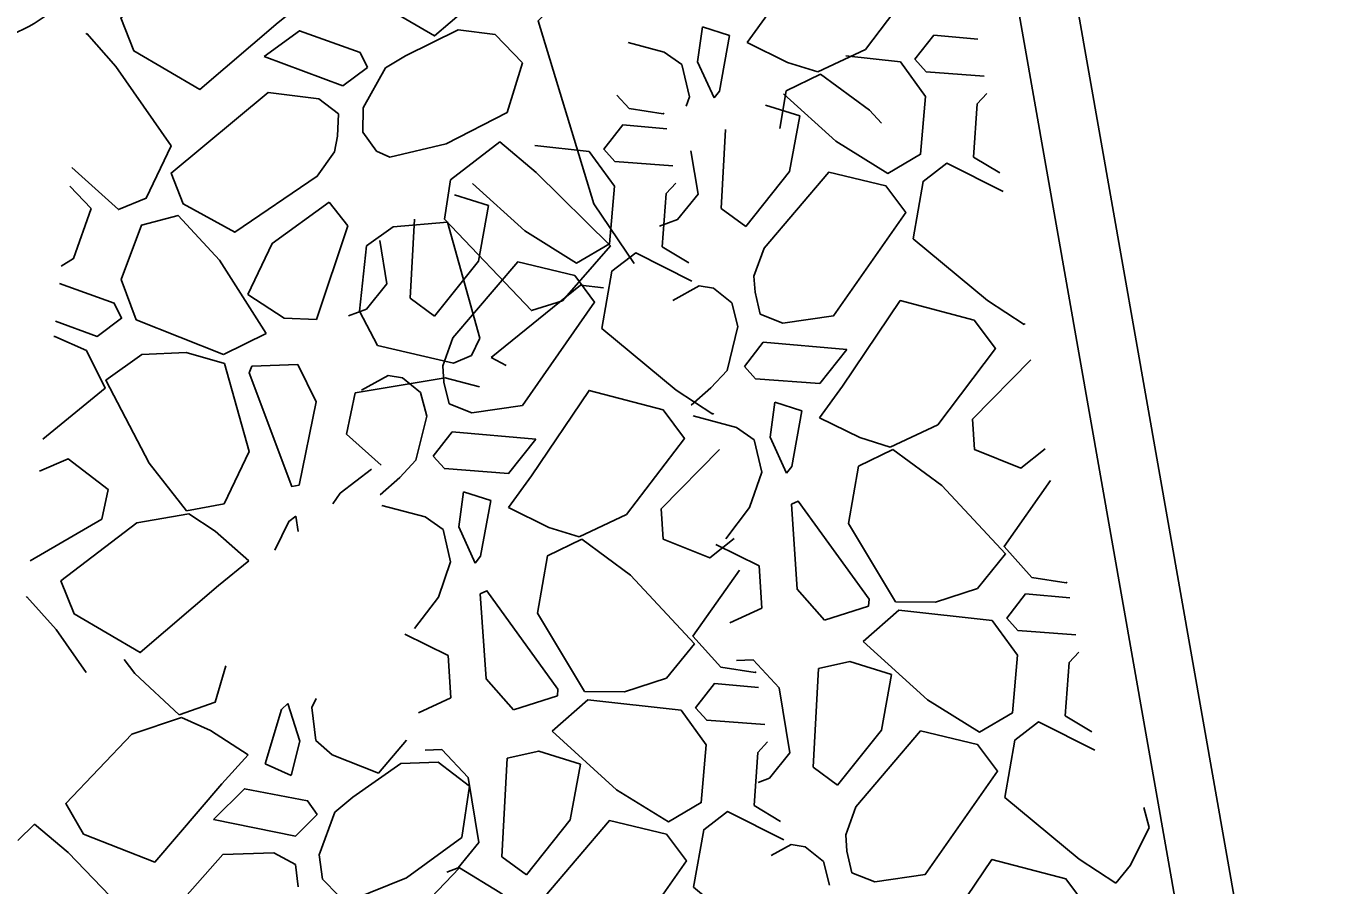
# Model space of a CAD drawing. Extents: x 3040896 to 3051146, y 687568 to 732976.
# Drawn here: x 3043950.76 to 3043974.98, y 722091.42 to 722107.49 of the extents above; entities that cross this region are included whole.
import ezdxf

# ---------------------------------------------------------------- set-up
doc = ezdxf.new("R2010")
doc.units = 0
for name, color, linetype in [('Default', 7, 'Continuous'), ('Exist DTM Breakline Cogo Point CELL', 7, 'Continuous'), ('Exist Horizontal Alignment', 7, 'Continuous'), ('Exist Other Culture Area Outline Cogo Point CELL', 7, 'Continuous'), ('Exist Right of Way Line', 7, 'Continuous'), ('Exist Structure Major Bridge WW', 7, 'Continuous')]:
    doc.layers.add(name, color=color, linetype=linetype)

# ---------------------------------------------------------------- blocks, each defined once
blk = doc.blocks.new('EXIST DTM BREAKLINE COGO POINT')
at = {"layer": 'Exist DTM Breakline Cogo Point CELL'}
blk.add_lwpolyline([(0, 0.06), (0, -0.06), (0, 0), (0.06, 0), (-0.06, 0)], dxfattribs=at)
blk.add_circle((0, 0), 0.04688, dxfattribs=at)

msp = doc.modelspace()

# ---------------------------------------------------------------- linework, layer by layer
at = {"layer": 'Default'}
for p, q in [((3043951.882, 722107.332), (3043951.898, 722107.343)), ((3043958.846, 722107.415), (3043957.864, 722106.93)), ((3043963.329, 722106.815), (3043963.417, 722107.468)), ((3043963.417, 722107.468), (3043963.926, 722107.308)), ((3043965.013, 722106.806), (3043964.258, 722107.177)), ((3043955.22, 722106.917), (3043956.691, 722106.37)), ((3043957.864, 722106.93), (3043957.485, 722106.701)), ((3043963.035, 722106.767), (3043962.701, 722107)), ((3043963.635, 722106.14), (3043963.329, 722106.815)), ((3043966.468, 722107.045), (3043965.578, 722106.626)), ((3043966.102, 722106.929), (3043967.123, 722106.818)), ((3043956.691, 722106.37), (3043957.152, 722106.712)), ((3043957.485, 722106.701), (3043957.071, 722105.957)), ((3043963.176, 722106.163), (3043963.035, 722106.767)), ((3043965.578, 722106.626), (3043965.013, 722106.806)), ((3043963.115, 722105.988), (3043963.176, 722106.163)), ((3043956.607, 722105.846), (3043956.591, 722105.428)), ((3043957.071, 722105.957), (3043957.064, 722105.502)), ((3043962.686, 722105.845), (3043962.045, 722105.941)), ((3043962.705, 722105.854), (3043962.686, 722105.845)), ((3043956.591, 722105.428), (3043956.531, 722105.13)), ((3043957.064, 722105.502), (3043957.32, 722105.144)), ((3043963.772, 722104.072), (3043963.852, 722105.55)), ((3043957.32, 722105.144), (3043957.567, 722105.035)), ((3043957.567, 722105.035), (3043958.62, 722105.285)), ((3043960.28, 722105.252), (3043961.301, 722105.141)), ((3043963.338, 722104.34), (3043963.204, 722105.154)), ((3043968.987, 722104.737), (3043968.491, 722105.033)), ((3043951.58, 722104.492), (3043951.98, 722104.075)), ((3043956.432, 722104.193), (3043956.785, 722103.749)), ((3043964.23, 722103.738), (3043963.772, 722104.072)), ((3043956.785, 722103.749), (3043956.198, 722101.995)), ((3043957.949, 722102.394), (3043958.029, 722103.873)), ((3043957.515, 722102.663), (3043957.382, 722103.476)), ((3043957.132, 722103.375), (3043957.002, 722102.149)), ((3043963.165, 722103.059), (3043962.668, 722103.356)), ((3043964.405, 722102.505), (3043964.383, 722102.808)), ((3043963.359, 722102.624), (3043962.862, 722102.351)), ((3043963.626, 722102.585), (3043963.359, 722102.624)), ((3043963.968, 722102.308), (3043963.626, 722102.585)), ((3043964.5, 722102.097), (3043964.405, 722102.505)), ((3043958.407, 722102.06), (3043957.949, 722102.394)), ((3043964.082, 722101.867), (3043963.968, 722102.308)), ((3043954.458, 722101.344), (3043952.824, 722101.991)), ((3043957.335, 722101.512), (3043957.002, 722102.149)), ((3043955.255, 722101.733), (3043954.458, 722101.344)), ((3043963.88, 722101.04), (3043964.082, 722101.867)), ((3043969.45, 722101.919), (3043969.438, 722101.904)), ((3043951.281, 722101.676), (3043951.302, 722101.68)), ((3043951.302, 722101.68), (3043951.894, 722101.417)), ((3043957.335, 722101.512), (3043958.76, 722101.177)), ((3043964.558, 722101.57), (3043964.205, 722101.118)), ((3043966.121, 722101.433), (3043964.558, 722101.57)), ((3043952.928, 722101.34), (3043953.757, 722101.377)), ((3043953.757, 722101.377), (3043954.476, 722101.176)), ((3043958.76, 722101.177), (3043959.099, 722101.324)), ((3043959.463, 722101.286), (3043959.747, 722101.134)), ((3043968.47, 722100.131), (3043969.562, 722101.241)), ((3043954.985, 722101.122), (3043955.847, 722101.155)), ((3043955.847, 722101.155), (3043956.187, 722100.456)), ((3043958.582, 722100.827), (3043958.56, 722101.13)), ((3043963.576, 722100.718), (3043963.88, 722101.04)), ((3043956.919, 722100.627), (3043958.606, 722100.904)), ((3043957.536, 722100.946), (3043957.039, 722100.674)), ((3043957.804, 722100.907), (3043957.536, 722100.946)), ((3043958.145, 722100.63), (3043957.804, 722100.907)), ((3043958.677, 722100.42), (3043958.582, 722100.827)), ((3043958.606, 722100.904), (3043959.245, 722100.734)), ((3043956.758, 722099.851), (3043956.919, 722100.627)), ((3043958.259, 722100.189), (3043958.145, 722100.63)), ((3043963.209, 722100.392), (3043963.576, 722100.718)), ((3043956.187, 722100.456), (3043955.869, 722098.896)), ((3043964.683, 722099.794), (3043964.771, 722100.448)), ((3043964.771, 722100.448), (3043965.28, 722100.288)), ((3043958.058, 722099.362), (3043958.259, 722100.189)), ((3043963.628, 722100.242), (3043963.615, 722100.227)), ((3043966.367, 722099.786), (3043965.611, 722100.157)), ((3043957.409, 722099.271), (3043956.758, 722099.851)), ((3043958.736, 722099.892), (3043958.382, 722099.441)), ((3043960.299, 722099.755), (3043958.736, 722099.892)), ((3043964.389, 722099.746), (3043964.054, 722099.979)), ((3043964.989, 722099.119), (3043964.683, 722099.794)), ((3043966.932, 722099.606), (3043966.367, 722099.786)), ((3043967.821, 722100.025), (3043966.932, 722099.606)), ((3043962.648, 722098.454), (3043963.739, 722099.564)), ((3043964.53, 722099.143), (3043964.389, 722099.746)), ((3043957.753, 722099.041), (3043958.058, 722099.362)), ((3043956.64, 722098.747), (3043957.226, 722099.195)), ((3043964.3, 722098.482), (3043964.53, 722099.143)), ((3043957.386, 722098.714), (3043957.753, 722099.041)), ((3043956.64, 722098.747), (3043956.505, 722098.55)), ((3043958.861, 722098.117), (3043958.948, 722098.77)), ((3043958.948, 722098.77), (3043959.458, 722098.61)), ((3043952.836, 722098.194), (3043953.805, 722098.362)), ((3043953.805, 722098.362), (3043954.302, 722098.038)), ((3043960.544, 722098.108), (3043959.789, 722098.479)), ((3043961.999, 722098.347), (3043961.109, 722097.928)), ((3043964.3, 722098.482), (3043963.855, 722097.894)), ((3043965.192, 722096.954), (3043965.084, 722098.543)), ((3043952.182, 722098.264), (3043950.835, 722097.483)), ((3043955.807, 722098.315), (3043955.852, 722098.03)), ((3043958.566, 722098.068), (3043958.232, 722098.302)), ((3043959.166, 722097.441), (3043958.861, 722098.117)), ((3043961.109, 722097.928), (3043960.544, 722098.108)), ((3043954.302, 722098.038), (3043954.932, 722097.48)), ((3043958.707, 722097.465), (3043958.566, 722098.068)), ((3043958.478, 722096.804), (3043958.707, 722097.465)), ((3043964.481, 722097.386), (3043964.53, 722096.595)), ((3043970.226, 722097.072), (3043969.585, 722097.168)), ((3043965.705, 722096.371), (3043965.192, 722096.954)), ((3043968.568, 722096.967), (3043967.779, 722096.711)), ((3043970.245, 722097.081), (3043970.226, 722097.072)), ((3043950.763, 722096.8), (3043950.778, 722096.811)), ((3043958.478, 722096.804), (3043958.032, 722096.216)), ((3043959.369, 722095.277), (3043959.261, 722096.865)), ((3043967.779, 722096.711), (3043967.032, 722096.715)), ((3043964.53, 722096.595), (3043963.931, 722096.319)), ((3043966.527, 722096.632), (3043965.705, 722096.371)), ((3043966.428, 722095.971), (3043967.094, 722096.557)), ((3043967.094, 722096.557), (3043968.841, 722096.367)), ((3043958.658, 722095.708), (3043958.708, 722094.917)), ((3043964.403, 722095.394), (3043963.762, 722095.49)), ((3043964.365, 722095.632), (3043964.054, 722095.62)), ((3043964.365, 722095.632), (3043964.855, 722095.106)), ((3043965.489, 722093.62), (3043965.589, 722095.468)), ((3043959.883, 722094.693), (3043959.369, 722095.277)), ((3043962.746, 722095.289), (3043961.957, 722095.034)), ((3043964.423, 722095.403), (3043964.403, 722095.394)), ((3043960.704, 722094.954), (3043959.883, 722094.693)), ((3043961.957, 722095.034), (3043961.209, 722095.037)), ((3043965.055, 722093.889), (3043964.855, 722095.106)), ((3043955.657, 722094.813), (3043955.884, 722094.108)), ((3043956.191, 722094.905), (3043956.111, 722094.738)), ((3043956.111, 722094.738), (3043956.182, 722094.122)), ((3043958.708, 722094.917), (3043958.108, 722094.641)), ((3043960.606, 722094.293), (3043961.272, 722094.879)), ((3043961.272, 722094.879), (3043963.018, 722094.689)), ((3043952.74, 722094.237), (3043953.671, 722094.552)), ((3043953.671, 722094.552), (3043954.212, 722094.308)), ((3043970.704, 722094.286), (3043970.208, 722094.582)), ((3043954.212, 722094.308), (3043954.92, 722093.854)), ((3043955.884, 722094.108), (3043955.722, 722093.469)), ((3043956.182, 722094.122), (3043956.487, 722093.852)), ((3043958.542, 722093.954), (3043958.232, 722093.942)), ((3043958.542, 722093.954), (3043959.033, 722093.428)), ((3043959.666, 722091.943), (3043959.766, 722093.79)), ((3043955.722, 722093.469), (3043955.234, 722093.686)), ((3043957.774, 722093.693), (3043956.878, 722093.063)), ((3043965.947, 722093.287), (3043965.489, 722093.62)), ((3043959.233, 722092.211), (3043959.033, 722093.428)), ((3043956.878, 722093.063), (3043956.539, 722092.779)), ((3043956.539, 722092.779), (3043956.245, 722091.98)), ((3043964.882, 722092.608), (3043964.386, 722092.904)), ((3043950.609, 722092.252), (3043950.919, 722092.554)), ((3043954.268, 722092.644), (3043955.805, 722092.33)), ((3043955.805, 722092.33), (3043956.208, 722092.738)), ((3043966.122, 722092.054), (3043966.1, 722092.357)), ((3043965.076, 722092.173), (3043964.702, 722091.968)), ((3043965.344, 722092.134), (3043965.076, 722092.173)), ((3043965.685, 722091.857), (3043965.344, 722092.134)), ((3043966.217, 722091.646), (3043966.122, 722092.054)), ((3043955.803, 722091.799), (3043955.851, 722091.383)), ((3043956.245, 722091.98), (3043956.308, 722091.529)), ((3043960.125, 722091.609), (3043959.666, 722091.943)), ((3043965.799, 722091.416), (3043965.685, 722091.857)), ((3043956.876, 722091.145), (3043957.878, 722091.554)), ((3043971.429, 722091.789), (3043971.155, 722091.453)), ((3043956.308, 722091.529), (3043956.615, 722091.215))]:
    msp.add_line(p, q, dxfattribs=at)
for points in [[(3043964.258, 722107.177), (3043964.687, 722107.773), (3043965.765, 722109.37), (3043967.15, 722109.003), (3043967.549, 722108.472), (3043966.468, 722107.045)], [(3043960.441, 722109.013), (3043959.869, 722108.554), (3043958.405, 722107.3), (3043957.599, 722107.77)], [(3043956.051, 722108.012), (3043955.479, 722107.552), (3043954.015, 722106.299), (3043952.778, 722107.02), (3043952.534, 722107.638), (3043953.955, 722108.726)], [(3043961.497, 722108.442), (3043960.766, 722108.002), (3043960.342, 722107.585), (3043961.389, 722104.159), (3043962.143, 722103.044)], [(3043951.898, 722107.343), (3043952.441, 722106.727), (3043953.476, 722105.246), (3043953.01, 722104.263), (3043952.491, 722104.052), (3043951.617, 722104.842)], [(3043957.152, 722106.712), (3043957.013, 722106.992), (3043955.88, 722107.397), (3043955.22, 722106.917)], [(3043960.05, 722106.796), (3043959.539, 722107.33), (3043958.846, 722107.415)], [(3043963.926, 722107.308), (3043963.736, 722106.267), (3043963.635, 722106.14)], [(3043968.575, 722107.242), (3043967.749, 722107.314), (3043967.396, 722106.863), (3043967.604, 722106.63), (3043968.689, 722106.549)], [(3043962.031, 722107.177), (3043962.701, 722107)], [(3043967.123, 722106.818), (3043967.594, 722106.168), (3043967.501, 722105.088), (3043966.887, 722104.73), (3043965.915, 722105.33), (3043964.938, 722106.216)], [(3043958.62, 722105.285), (3043959.762, 722105.87), (3043960.05, 722106.796)], [(3043964.865, 722105.571), (3043964.988, 722106.272), (3043965.63, 722106.583)], [(3043965.63, 722106.583), (3043966.543, 722105.911), (3043966.768, 722105.67)], [(3043956.531, 722105.13), (3043956.21, 722104.676), (3043954.665, 722103.628), (3043953.704, 722104.158), (3043953.476, 722104.736), (3043955.293, 722106.24), (3043956.242, 722106.124), (3043956.607, 722105.846)], [(3043962.045, 722105.941), (3043961.819, 722106.195)], [(3043968.491, 722105.033), (3043968.562, 722106.028), (3043968.743, 722106.222)], [(3043964.599, 722106.008), (3043965.24, 722105.807)], [(3043962.753, 722105.564), (3043961.927, 722105.637), (3043961.573, 722105.185), (3043961.781, 722104.952), (3043962.867, 722104.871)], [(3043965.24, 722105.807), (3043965.049, 722104.766), (3043964.23, 722103.738)], [(3043959.629, 722105.317), (3043960.306, 722104.743), (3043961.698, 722103.375), (3043960.798, 722102.347), (3043960.218, 722102.163), (3043958.591, 722103.874), (3043958.704, 722104.606), (3043959.629, 722105.317)], [(3043961.301, 722105.141), (3043961.772, 722104.49), (3043961.678, 722103.41), (3043961.064, 722103.052), (3043960.093, 722103.653), (3043959.115, 722104.538)], [(3043969.438, 722101.904), (3043968.75, 722102.354), (3043967.359, 722103.507), (3043967.548, 722104.579), (3043967.992, 722104.92), (3043969.044, 722104.39)], [(3043964.383, 722102.808), (3043964.572, 722103.331), (3043965.783, 722104.751), (3043966.851, 722104.495), (3043967.224, 722103.999), (3043965.872, 722102.066), (3043964.926, 722101.926), (3043964.5, 722102.097)], [(3043962.668, 722103.356), (3043962.739, 722104.351), (3043962.921, 722104.544)], [(3043954.909, 722102.466), (3043955.369, 722103.419), (3043956.432, 722104.193)], [(3043958.777, 722104.331), (3043959.417, 722104.13)], [(3043963.338, 722104.34), (3043962.953, 722103.868), (3043962.615, 722103.742)], [(3043951.98, 722104.075), (3043951.647, 722103.135), (3043951.421, 722102.996)], [(3043952.824, 722101.991), (3043952.543, 722102.744), (3043952.92, 722103.76), (3043953.607, 722103.942), (3043954.384, 722103.105), (3043955.255, 722101.733)], [(3043959.417, 722104.13), (3043959.227, 722103.088), (3043958.407, 722102.06)], [(3043957.132, 722103.375), (3043957.628, 722103.728), (3043958.646, 722103.819), (3043959.251, 722101.645), (3043959.099, 722101.324)], [(3043963.615, 722100.227), (3043962.928, 722100.676), (3043961.537, 722101.829), (3043961.725, 722102.901), (3043962.17, 722103.242), (3043963.222, 722102.713)], [(3043958.56, 722101.13), (3043958.749, 722101.653), (3043959.961, 722103.073), (3043961.029, 722102.818), (3043961.401, 722102.321), (3043960.049, 722100.388), (3043959.103, 722100.248), (3043958.677, 722100.42)], [(3043951.312, 722101.968), (3043952.089, 722101.679), (3043952.55, 722102.02), (3043952.411, 722102.3), (3043951.386, 722102.667)], [(3043956.198, 722101.995), (3043955.594, 722102.023), (3043954.909, 722102.466)], [(3043957.515, 722102.663), (3043957.131, 722102.19), (3043956.793, 722102.064)], [(3043961.569, 722102.587), (3043961.134, 722102.64), (3043959.463, 722101.286)], [(3043965.611, 722100.157), (3043966.04, 722100.752), (3043967.119, 722102.349), (3043968.503, 722101.983), (3043968.902, 722101.451), (3043967.821, 722100.025)], [(3043951.894, 722101.417), (3043952.243, 722100.714), (3043951.077, 722099.756)], [(3043953.766, 722098.417), (3043953.064, 722099.308), (3043952.252, 722100.86), (3043952.928, 722101.34)], [(3043964.205, 722101.118), (3043964.413, 722100.885), (3043965.613, 722100.796), (3043966.121, 722101.433)], [(3043954.476, 722101.176), (3043954.934, 722099.53), (3043954.468, 722098.547), (3043953.766, 722098.417)], [(3043955.869, 722098.896), (3043955.734, 722098.874), (3043954.939, 722100.999), (3043954.985, 722101.122)], [(3043959.789, 722098.479), (3043960.218, 722099.074), (3043961.296, 722100.671), (3043962.681, 722100.305), (3043963.08, 722099.773), (3043961.999, 722098.347)], [(3043965.28, 722100.288), (3043965.09, 722099.246), (3043964.989, 722099.119)], [(3043963.244, 722100.194), (3043964.054, 722099.979)], [(3043969.835, 722099.58), (3043969.379, 722099.214), (3043968.509, 722099.567), (3043968.47, 722100.131)], [(3043958.382, 722099.441), (3043958.591, 722099.207), (3043959.791, 722099.118), (3043960.299, 722099.755)], [(3043967.032, 722096.715), (3043966.153, 722098.18), (3043966.342, 722099.251), (3043966.984, 722099.563)], [(3043966.984, 722099.563), (3043967.897, 722098.891), (3043969.092, 722097.61), (3043968.568, 722096.967)], [(3043951.013, 722099.158), (3043951.55, 722099.39), (3043952.295, 722098.818), (3043952.182, 722098.264)], [(3043969.585, 722097.168), (3043969.062, 722097.753), (3043969.932, 722098.986)], [(3043959.458, 722098.61), (3043959.268, 722097.568), (3043959.166, 722097.441)], [(3043965.084, 722098.543), (3043965.208, 722098.6), (3043966.538, 722096.762), (3043966.527, 722096.632)], [(3043957.421, 722098.516), (3043958.232, 722098.302)], [(3043964.012, 722097.902), (3043963.556, 722097.536), (3043962.686, 722097.889), (3043962.648, 722098.454)], [(3043954.932, 722097.48), (3043954.36, 722097.02), (3043952.896, 722095.767), (3043951.659, 722096.488), (3043951.415, 722097.106), (3043952.836, 722098.194)], [(3043955.418, 722097.684), (3043955.676, 722098.22), (3043955.807, 722098.315)], [(3043961.209, 722095.037), (3043960.331, 722096.502), (3043960.519, 722097.573), (3043961.161, 722097.885)], [(3043961.161, 722097.885), (3043962.074, 722097.213), (3043963.269, 722095.932), (3043962.746, 722095.289)], [(3043963.671, 722097.785), (3043964.481, 722097.386)], [(3043963.762, 722095.49), (3043963.24, 722096.075), (3043964.11, 722097.308)], [(3043959.261, 722096.865), (3043959.385, 722096.922), (3043960.715, 722095.084), (3043960.704, 722094.954)], [(3043950.778, 722096.811), (3043951.322, 722096.195), (3043951.883, 722095.393)], [(3043970.293, 722096.791), (3043969.466, 722096.863), (3043969.113, 722096.412), (3043969.321, 722096.179), (3043970.407, 722096.098)], [(3043968.841, 722096.367), (3043969.312, 722095.716), (3043969.218, 722094.637), (3043968.604, 722094.279), (3043967.632, 722094.879), (3043966.428, 722095.971)], [(3043957.848, 722096.108), (3043958.658, 722095.708)], [(3043970.208, 722094.582), (3043970.279, 722095.577), (3043970.46, 722095.771)], [(3043953.625, 722094.6), (3043952.794, 722095.372), (3043952.598, 722095.638)], [(3043954.5, 722095.519), (3043954.298, 722094.837), (3043953.625, 722094.6)], [(3043965.589, 722095.468), (3043966.179, 722095.601), (3043966.957, 722095.356)], [(3043964.47, 722095.113), (3043963.644, 722095.186), (3043963.29, 722094.734), (3043963.499, 722094.501), (3043964.584, 722094.42)], [(3043966.957, 722095.356), (3043966.767, 722094.315), (3043965.947, 722093.287)], [(3043955.234, 722093.686), (3043955.542, 722094.699), (3043955.657, 722094.813)], [(3043963.018, 722094.689), (3043963.489, 722094.039), (3043963.395, 722092.959), (3043962.782, 722092.601), (3043961.81, 722093.201), (3043960.606, 722094.293)], [(3043971.155, 722091.453), (3043970.467, 722091.903), (3043969.077, 722093.056), (3043969.265, 722094.128), (3043969.709, 722094.469), (3043970.761, 722093.939)], [(3043954.92, 722093.854), (3043954.426, 722093.311), (3043953.172, 722091.848), (3043951.839, 722092.37), (3043951.503, 722092.943), (3043952.74, 722094.237)], [(3043966.1, 722092.357), (3043966.289, 722092.88), (3043967.501, 722094.3), (3043968.568, 722094.044), (3043968.941, 722093.548), (3043967.589, 722091.615), (3043966.643, 722091.475), (3043966.217, 722091.646)], [(3043957.881, 722094.125), (3043957.356, 722093.512), (3043956.487, 722093.852)], [(3043964.386, 722092.904), (3043964.456, 722093.899), (3043964.638, 722094.093)], [(3043959.766, 722093.79), (3043960.356, 722093.923), (3043961.134, 722093.678)], [(3043965.055, 722093.889), (3043964.671, 722093.417), (3043964.459, 722093.338)], [(3043959.059, 722093.267), (3043958.472, 722093.716), (3043957.774, 722093.693)], [(3043961.134, 722093.678), (3043960.944, 722092.637), (3043960.125, 722091.609)], [(3043957.878, 722091.554), (3043958.917, 722092.308), (3043959.059, 722093.267)], [(3043956.208, 722092.738), (3043956.028, 722092.993), (3043954.846, 722093.219), (3043954.268, 722092.644)], [(3043965.333, 722089.775), (3043964.645, 722090.225), (3043963.254, 722091.378), (3043963.442, 722092.45), (3043963.887, 722092.791), (3043964.939, 722092.261)], [(3043971.679, 722092.865), (3043971.778, 722092.491), (3043971.429, 722091.789)], [(3043950.919, 722092.554), (3043951.551, 722092.029), (3043952.802, 722090.725), (3043952.492, 722089.681), (3043952.012, 722089.393), (3043951.027, 722090.039)], [(3043960.278, 722090.679), (3043960.467, 722091.202), (3043961.678, 722092.622), (3043962.746, 722092.366), (3043963.118, 722091.87), (3043961.766, 722089.937), (3043960.82, 722089.797), (3043960.394, 722089.968)], [(3043959.233, 722092.211), (3043958.848, 722091.739), (3043958.636, 722091.66)], [(3043955.838, 722091.079), (3043955.591, 722090.581), (3043954.225, 722089.309), (3043953.194, 722089.685), (3043952.88, 722090.22), (3043954.444, 722091.986), (3043955.4, 722092.018), (3043955.803, 722091.799)], [(3043967.328, 722089.706), (3043967.758, 722090.301), (3043968.836, 722091.898), (3043970.221, 722091.532), (3043970.62, 722091), (3043969.539, 722089.574)], [(3043958.87, 722091.741), (3043959.628, 722091.278), (3043961.213, 722090.141), (3043960.482, 722088.986), (3043959.937, 722088.715), (3043958.066, 722090.155), (3043958.066, 722090.896), (3043958.87, 722091.741)]]:
    msp.add_lwpolyline(points, dxfattribs=at)
at = {"layer": 'Exist Horizontal Alignment'}
msp.add_arc((3047143.478, 722946.481), 3274.364, 179.827486, 209.692497, dxfattribs=at)
at = {"layer": 'Exist Right of Way Line'}
for radius in [3324.364, 3224.364]:
    msp.add_arc((3047143.478, 722946.481), radius, 179.827486, 209.692497, dxfattribs=at)
at = {"layer": 'Exist Structure Major Bridge WW'}
for points in [[(3044009.351, 721920.923), (3043990.063, 721996.475), (3043966.392, 722130.806)], [(3044008.285, 721920.651), (3043988.987, 721996.243), (3043965.309, 722130.615)]]:
    msp.add_lwpolyline(points, dxfattribs=at)

# ---------------------------------------------------------------- block references
at = {"layer": 'Exist Other Culture Area Outline Cogo Point CELL', "xscale": 50, "yscale": 50}
msp.add_blockref('EXIST DTM BREAKLINE COGO POINT', (3043949.696, 722109.538), dxfattribs=at)

doc.saveas('drawing.dxf')
